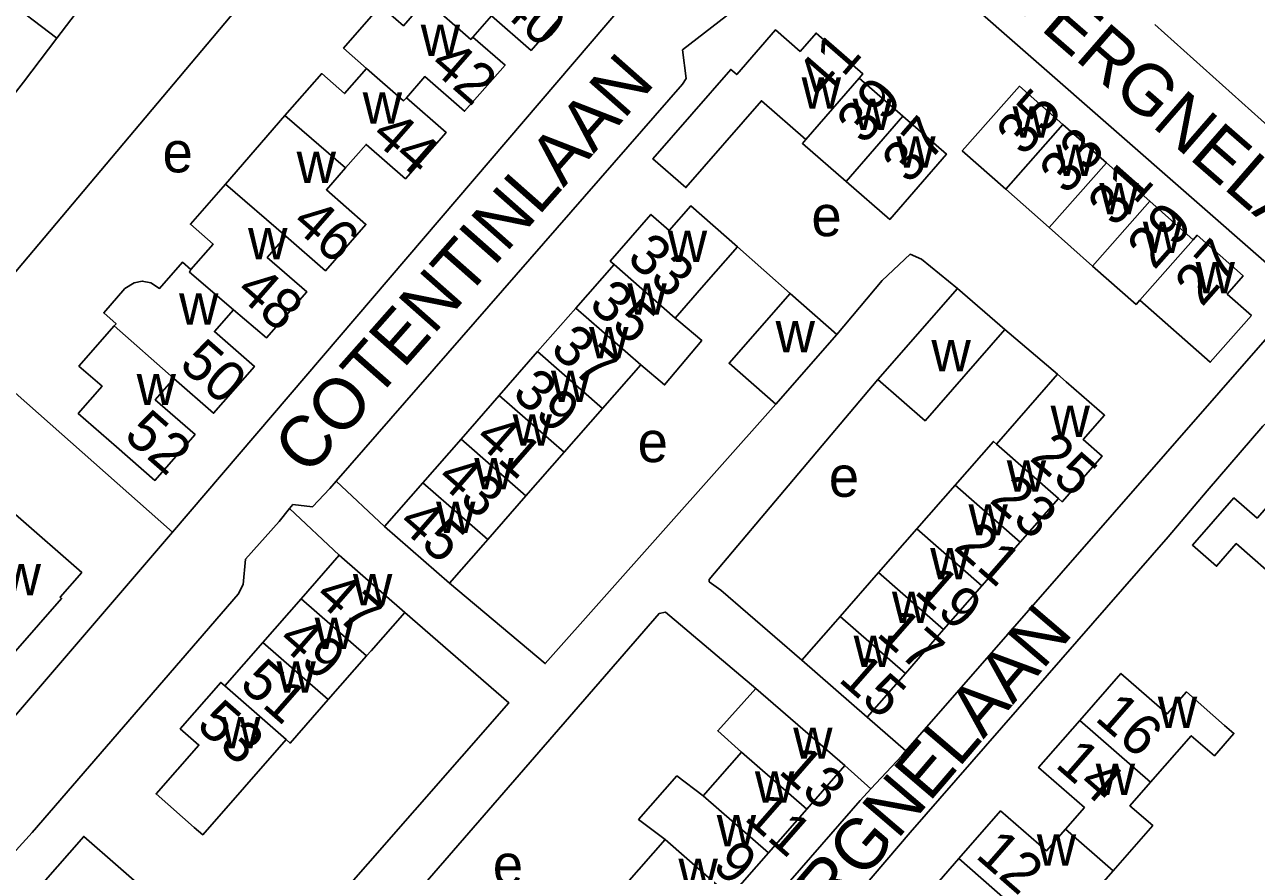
# Model space of a CAD drawing. Extents: x 157768 to 159790, y 387230 to 389604.
# Drawn here: x 158763.5 to 158884.5, y 388851.2 to 388934.4 of the extents above; entities that cross this region are included whole.
import ezdxf

# ---------------------------------------------------------------- set-up
doc = ezdxf.new("R2010")
doc.units = 0
for name, color, linetype in [('BLT_Basislijn', 7, 'Continuous'), ('BLT_Bebouwing', 7, 'Continuous'), ('BLT_Centroide', 7, 'Continuous'), ('BLT_Huisnummer', 7, 'Continuous'), ('BLT_Huisnummer_ tussenligend', 7, 'Continuous'), ('BLT_Onderverdeling_panden', 7, 'Continuous'), ('BLT_Straatnaam', 7, 'Continuous')]:
    doc.layers.add(name, color=color, linetype=linetype)

msp = doc.modelspace()

# ---------------------------------------------------------------- linework, layer by layer
at = {"layer": 'BLT_Basislijn'}
for p, q in [((158833.53, 388912.6), (158838.69, 388908.02)), ((158864.97, 388900.09), (158859.79, 388904.48)), ((158794.1, 388889.59), (158798.85, 388885.15)), ((158789.53, 388886.89), (158794.41, 388882.32)), ((158850.08, 388863.09), (158846.26, 388866.41)), ((158844.08, 388861.65), (158846.64, 388859.35))]:
    msp.add_line(p, q, dxfattribs=at)
for points in [[(158757.4, 388904.77), (158758.25, 388905.03), (158809.61, 388966.06)], [(158778.02, 388884.59), (158822.34, 388936.42), (158825.84, 388940.11), (158831.19, 388943.7), (158835.08, 388944.84), (158841.11, 388944.92), (158846.26, 388944.63), (158850.03, 388945.84)], [(158907.34, 388941.01), (158889.69, 388920.66), (158888.77, 388921.7), (158874.52, 388934.45)], [(158794.1, 388889.59), (158828.14, 388928.6), (158828.49, 388929.16), (158828.12, 388931.96), (158833.9, 388936.41), (158836.51, 388937.23), (158839.84, 388937.3), (158847.57, 388936.45), (158854.98, 388937.76), (158885.74, 388910.78), (158885.81, 388904), (158850.08, 388863.09)], [(158855.15, 388908.53), (158851.59, 388911.39), (158850.49, 388911.89), (158847.74, 388909.32), (158843.28, 388904)], [(158757.4, 388904.77), (158757.09, 388903.07), (158778.02, 388884.59)], [(158719.33, 388899.04), (158719.54, 388898.35), (158754.04, 388868.56), (158754.45, 388868.02), (158754.58, 388865.6), (158755.76, 388865.39), (158761.93, 388865.79), (158778.02, 388884.59)], [(158839.86, 388872), (158831.89, 388878.87), (158830.73, 388879.71), (158830.73, 388879.93), (158847.32, 388899.58)], [(158837.29, 388897.16), (158814.64, 388871.67), (158805.23, 388879.56)], [(158930.23, 388859.87), (158887.65, 388896.77), (158887.02, 388896.73), (158885.14, 388895), (158879.68, 388888.63), (158875.82, 388884.11), (158850.5, 388855.06), (158821.82, 388821.45)], [(158794.1, 388889.59), (158793.47, 388888.87), (158791.77, 388887.05), (158789.86, 388887.28), (158789.53, 388886.89)], [(158789.53, 388886.89), (158788.49, 388885.64), (158785.21, 388881.92), (158784.98, 388879.44), (158784.49, 388878.47), (158764.24, 388855.08), (158762.68, 388853.33), (158759.96, 388853.37), (158758.72, 388851.81), (158758.75, 388845.47), (158773.35, 388832.32), (158796.48, 388812.13), (158796.48, 388810.15), (158798.16, 388808.6), (158798.65, 388808.52), (158803.01, 388809.33), (158845.58, 388858.2), (158846.64, 388859.35)], [(158800.84, 388876.69), (158811.05, 388867.82), (158792.59, 388846.72)], [(158835.32, 388869.21), (158826.46, 388876.73), (158825.83, 388876.57), (158796.83, 388843.16)], [(158846.64, 388859.35), (158849.66, 388862.61), (158850.08, 388863.09)]]:
    msp.add_lwpolyline(points, dxfattribs=at)
at = {"layer": 'BLT_Bebouwing'}
for p, q in [((158845.48, 388929.18), (158849.77, 388925.45)), ((158869.76, 388920.86), (158865.49, 388924.63)), ((158874.02, 388917.09), (158869.76, 388920.86)), ((158859.88, 388918.28), (158864.14, 388914.51)), ((158878.29, 388913.31), (158874.02, 388917.09)), ((158864.14, 388914.51), (158868.41, 388910.73)), ((158821.4, 388910.89), (158817.64, 388906.6)), ((158847.32, 388899.58), (158855.15, 388908.53)), ((158855.15, 388908.53), (158859.79, 388904.48)), ((158838.69, 388908.02), (158843.28, 388904)), ((158817.64, 388906.6), (158813.89, 388902.32)), ((158843.28, 388904), (158837.29, 388897.16)), ((158813.89, 388902.32), (158810.13, 388898.02)), ((158824.02, 388901.01), (158820.27, 388896.72)), ((158858.97, 388893.22), (158864.97, 388900.09)), ((158810.13, 388898.02), (158806.37, 388893.73)), ((158820.27, 388896.72), (158816.51, 388892.43)), ((158806.37, 388893.73), (158802.61, 388889.44)), ((158816.51, 388892.43), (158812.75, 388888.14)), ((158802.61, 388889.44), (158798.85, 388885.15)), ((158851.14, 388884.9), (158854.9, 388889.2)), ((158812.75, 388888.14), (158808.99, 388883.85)), ((158865.05, 388887.9), (158861.3, 388883.6)), ((158798.85, 388885.15), (158805.23, 388879.56)), ((158847.38, 388880.6), (158851.14, 388884.9)), ((158861.3, 388883.6), (158857.54, 388879.3)), ((158790.66, 388878.04), (158794.41, 388882.32)), ((158794.41, 388882.32), (158800.84, 388876.69)), ((158843.62, 388876.3), (158847.38, 388880.6)), ((158857.54, 388879.3), (158853.78, 388875)), ((158786.91, 388873.75), (158790.66, 388878.04)), ((158853.78, 388875), (158850.02, 388870.7)), ((158783.16, 388869.47), (158786.91, 388873.75)), ((158797.09, 388872.41), (158793.33, 388868.12)), ((158846.26, 388866.41), (158839.86, 388872)), ((158850.02, 388870.7), (158846.26, 388866.41)), ((158844.08, 388861.65), (158835.32, 388869.21)), ((158833.92, 388862.96), (158830.16, 388858.66)), ((158840.33, 388857.36), (158844.08, 388861.65)), ((158836.57, 388853.06), (158840.33, 388857.36)), ((158826.41, 388854.37), (158822.65, 388850.08)), ((158832.82, 388848.77), (158836.57, 388853.06))]:
    msp.add_line(p, q, dxfattribs=at)
for points in [[(158766.66, 388933.12), (158769.94, 388937.43), (158770.94, 388936.68), (158772.96, 388939.33)], [(158807.54, 388933.23), (158809.37, 388935.32), (158813.25, 388931.92), (158817.28, 388936.54), (158814.15, 388939.28)], [(158797.08, 388930.15), (158794.83, 388932.12), (158798.47, 388936.3), (158800.71, 388934.33), (158802.91, 388936.85)], [(158840.24, 388923.16), (158835.88, 388926.96), (158828.46, 388918.44), (158825.22, 388921.26), (158832.87, 388930.05), (158833.45, 388929.54), (158837.26, 388933.92), (158839.68, 388931.81), (158841.24, 388933.61), (158845.85, 388929.6), (158845.48, 388929.18)], [(158759.61, 388927.33), (158761.24, 388926.01), (158763.38, 388928.81), (158766.66, 388933.12)], [(158801, 388927.27), (158802.81, 388929.34), (158806.71, 388925.93), (158810.69, 388930.47), (158807.54, 388933.23)], [(158789.07, 388925.51), (158792.68, 388929.64), (158794.92, 388927.68), (158797.08, 388930.15)], [(158865.49, 388924.63), (158861.22, 388928.4), (158855.61, 388922.05), (158859.88, 388918.28)], [(158795.02, 388920.38), (158797.04, 388922.68), (158800.9, 388919.3), (158804.9, 388923.86), (158801, 388927.27)], [(158783.24, 388918.78), (158789.07, 388925.51)], [(158849.77, 388925.45), (158854.05, 388921.72), (158848.48, 388915.31), (158844.2, 388919.04)], [(158844.2, 388919.04), (158839.91, 388922.78), (158840.24, 388923.16)], [(158789.16, 388913.67), (158793.04, 388910.27), (158797.03, 388914.82), (158793.14, 388918.22), (158795.02, 388920.38)], [(158779.84, 388910.39), (158782.02, 388912.88), (158779.79, 388914.83), (158783.24, 388918.78)], [(158833.53, 388912.6), (158828.93, 388916.63), (158826.83, 388914.23), (158825.03, 388915.8), (158821.02, 388911.22), (158821.4, 388910.89)], [(158784.03, 388906.43), (158787.26, 388903.68), (158791.21, 388908.2), (158787.34, 388911.58), (158789.16, 388913.67)], [(158873.05, 388907.38), (158879.96, 388901.27), (158884.02, 388905.86), (158881.63, 388907.97), (158883.2, 388909.75), (158878.68, 388913.75), (158878.29, 388913.31)], [(158833.53, 388912.6), (158830.23, 388908.84), (158827.41, 388905.62)], [(158772.29, 388904.84), (158772.48, 388905.06), (158771.27, 388906.12), (158773.35, 388908.51), (158774.27, 388909.08), (158775.05, 388909.25), (158775.91, 388909.08), (158776.75, 388908.53), (158779.01, 388911.11), (158779.84, 388910.39)], [(158868.41, 388910.73), (158872.68, 388906.96), (158873.05, 388907.38)], [(158837.29, 388897.16), (158832.7, 388901.18), (158838.69, 388908.02)], [(158778.15, 388899.67), (158782.06, 388896.26), (158786.08, 388900.86), (158782.15, 388904.29), (158784.03, 388906.43)], [(158778.15, 388899.67), (158776.33, 388897.59), (158780.24, 388894.17), (158776.29, 388889.66), (158772.53, 388892.95), (158768.76, 388896.25), (158771.1, 388898.92), (158768.84, 388900.9), (158772.29, 388904.84)], [(158827.41, 388905.62), (158827.78, 388905.3), (158830.02, 388903.4), (158826.36, 388899.05), (158824.02, 388901.01)], [(158859.79, 388904.48), (158851.96, 388895.52), (158847.32, 388899.58)], [(158864.97, 388900.09), (158865.82, 388899.35), (158869.58, 388896.06), (158867.5, 388893.67), (158869.35, 388892.05), (158865.43, 388887.57), (158865.05, 388887.9)], [(158854.9, 388889.2), (158858.66, 388893.49), (158858.97, 388893.22)], [(158887.08, 388879.46), (158882.53, 388883.45), (158880.59, 388881.23), (158878.22, 388883.3), (158882.3, 388887.95), (158884.57, 388885.96), (158888.5, 388890.44), (158893.14, 388886.38)], [(158753.99, 388876.42), (158756.27, 388874.43), (158757.1, 388875.38), (158759.19, 388873.54), (158760.34, 388874.86), (158762.6, 388872.88), (158767.13, 388878.06), (158766.99, 388878.19), (158769.11, 388880.61), (158762.59, 388886.32), (158760.5, 388883.86)], [(158805.23, 388879.56), (158808.53, 388883.32), (158808.99, 388883.85)], [(158800.84, 388876.69), (158797.54, 388872.93), (158797.09, 388872.41)], [(158839.86, 388872), (158843.15, 388875.76), (158843.62, 388876.3)], [(158789.19, 388864.19), (158781, 388854.84), (158780.17, 388855.57), (158776.41, 388858.86), (158780.62, 388863.66), (158778.79, 388865.26), (158782.77, 388869.81), (158783.16, 388869.47)], [(158874.1, 388860), (158878.1, 388864.58), (158880.37, 388862.6), (158882.29, 388864.8), (158881.38, 388865.59), (158877.62, 388868.88), (158875.74, 388866.73), (158871.2, 388870.7), (158867.16, 388866.07)], [(158835.32, 388869.21), (158831.59, 388865.06), (158833.92, 388862.96)], [(158793.33, 388868.12), (158789.58, 388863.84), (158789.19, 388864.19)], [(158867.16, 388866.07), (158863.11, 388861.44), (158867.61, 388857.51), (158865.74, 388855.38)], [(158830.16, 388858.66), (158827.57, 388860.63), (158823.81, 388856.35), (158826.41, 388854.37)], [(158870.42, 388851.29), (158874.32, 388855.74), (158872.08, 388857.7), (158874.1, 388860)], [(158865.74, 388855.38), (158863.88, 388853.25), (158859.37, 388857.19), (158855.27, 388852.5)], [(158776.06, 388848.79), (158769.3, 388854.68), (158765.33, 388850.12), (158767.72, 388848.03), (158766.11, 388846.19), (158770.76, 388842.14), (158771.1, 388842.53)], [(158855.27, 388852.5), (158851.17, 388847.81), (158855.71, 388843.85), (158853.88, 388841.75)], [(158862.2, 388846.44), (158864.19, 388848.72), (158866.45, 388846.74), (158870.42, 388851.29)]]:
    msp.add_lwpolyline(points, dxfattribs=at)
at = {"layer": 'BLT_Onderverdeling_panden'}
for p, q in [((158766.66, 388933.12), (158759.73, 388938.4)), ((158840.24, 388923.16), (158845.48, 388929.18)), ((158789.07, 388925.51), (158795.02, 388920.38)), ((158849.77, 388925.45), (158844.2, 388919.04)), ((158859.88, 388918.28), (158865.49, 388924.63)), ((158864.14, 388914.51), (158869.76, 388920.86)), ((158783.24, 388918.78), (158789.16, 388913.67)), ((158868.41, 388910.73), (158874.02, 388917.09)), ((158873.05, 388907.38), (158878.29, 388913.31)), ((158827.41, 388905.62), (158821.4, 388910.89)), ((158824.02, 388901.01), (158817.64, 388906.6)), ((158772.29, 388904.84), (158778.15, 388899.67)), ((158820.27, 388896.72), (158813.89, 388902.32)), ((158816.51, 388892.43), (158810.13, 388898.02)), ((158812.75, 388888.14), (158806.37, 388893.73)), ((158865.05, 388887.9), (158858.97, 388893.22)), ((158808.99, 388883.85), (158802.61, 388889.44)), ((158861.3, 388883.6), (158854.9, 388889.2)), ((158857.54, 388879.3), (158851.14, 388884.9)), ((158853.78, 388875), (158847.38, 388880.6)), ((158797.09, 388872.41), (158790.66, 388878.04)), ((158850.02, 388870.7), (158843.62, 388876.3)), ((158793.33, 388868.12), (158786.91, 388873.75)), ((158789.19, 388864.19), (158783.16, 388869.47)), ((158867.16, 388866.07), (158874.1, 388860)), ((158840.33, 388857.36), (158833.92, 388862.96)), ((158836.57, 388853.06), (158830.16, 388858.66)), ((158865.74, 388855.38), (158870.42, 388851.29)), ((158832.82, 388848.77), (158826.41, 388854.37)), ((158855.27, 388852.5), (158862.2, 388846.44))]:
    msp.add_line(p, q, dxfattribs=at)
for points in [[(158807.54, 388933.23), (158807.33, 388932.99), (158802.91, 388936.85)], [(158801, 388927.27), (158800.73, 388926.96), (158797.08, 388930.15)], [(158779.84, 388910.39), (158779.69, 388910.14), (158784.03, 388906.43)]]:
    msp.add_lwpolyline(points, dxfattribs=at)

# ---------------------------------------------------------------- texts
at = {"layer": 'BLT_Centroide'}
for s, p in [('w', (158802.41, 388931.38)), ('w', (158839.83, 388926.19)), ('w', (158796.71, 388924.72)), ('w', (158844.84, 388924.11)), ('w', (158860.55, 388923.34)), ('e', (158777.05, 388919.93)), ('w', (158849.12, 388920.39)), ('w', (158790.22, 388918.88)), ('w', (158864.81, 388919.58)), ('w', (158869.08, 388915.8)), ('e', (158840.79, 388913.66)), ('w', (158785.45, 388911.38)), ('w', (158873.34, 388912.02)), ('w', (158826.68, 388911.12)), ('w', (158878.53, 388908.06)), ('w', (158822.71, 388905.94)), ('w', (158778.67, 388904.97)), ('w', (158818.95, 388901.66)), ('w', (158837.27, 388902.24)), ('w', (158852.58, 388900.38)), ('w', (158774.5, 388897.06)), ('w', (158815.2, 388897.38)), ('w', (158864.28, 388893.94)), ('w', (158811.44, 388893.09)), ('e', (158823.72, 388891.46)), ('w', (158807.67, 388888.78)), ('w', (158859.98, 388888.56)), ('e', (158842.5, 388888.05)), ('w', (158803.92, 388884.5)), ('w', (158856.22, 388884.25)), ('w', (158852.46, 388879.94)), ('w', (158761.24, 388878.38)), ('w', (158795.75, 388877.38)), ('w', (158848.7, 388875.66)), ('w', (158791.99, 388873.09)), ('w', (158844.94, 388871.34)), ('w', (158788.24, 388868.81)), ('w', (158874.82, 388865.34)), ('w', (158782.8, 388863.34)), ('w', (158839, 388862.31)), ('w', (158868.72, 388858.75)), ('w', (158835.24, 388858)), ('w', (158831.49, 388853.72)), ('w', (158862.93, 388851.81)), ('e', (158809.49, 388849.91)), ('w', (158827.73, 388849.41))]:
    msp.add_text(s, height=4, dxfattribs=at).set_placement(p)
at = {"layer": 'BLT_Huisnummer'}
for s, rotation, p in [('41', 48.9703, (158841.96, 388926.95)), ('42', 318.8141, (158803.13, 388930.26)), ('35', 48.5146, (158861.64, 388921.41)), ('37', 48.9652, (158850.41, 388918.67)), ('31', 48.5125, (158870.61, 388914.44)), ('46', 318.8141, (158789.6, 388914.73)), ('33', 318.7791, (158822.53, 388911.31)), ('27', 48.5116, (158879.15, 388906.62)), ('37', 318.7696, (158815, 388902.35)), ('52', 318.8141, (158773.12, 388893.9)), ('41', 318.7747, (158807.57, 388893.57)), ('25', 318.8306, (158862.11, 388891.74)), ('45', 318.7747, (158800.05, 388885.24)), ('19', 318.8356, (158850.77, 388878.63)), ('47', 318.7749, (158791.85, 388878.07)), ('15', 318.8312, (158843.33, 388870)), ('53', 318.771, (158780.24, 388865.42)), ('16', 318.8409, (158868.52, 388866.17)), ('13', 318.8305, (158837.44, 388860.97)), ('9', 318.8305, (158830.91, 388851.62))]:
    msp.add_text(s, height=4, rotation=rotation, dxfattribs=at).set_placement(p)
at = {"layer": 'BLT_Huisnummer_ tussenligend'}
for s, rotation, p in [('40', 318.8141, (158809.91, 388935.96)), ('39', 48.9652, (158845.96, 388922.54)), ('44', 318.8141, (158797.4, 388923.33)), ('33', 48.5125, (158865.86, 388917.62)), ('29', 48.5116, (158874.47, 388910.25)), ('48', 318.8141, (158784.1, 388908.03)), ('35', 318.7791, (158818.78, 388906.74)), ('50', 318.8141, (158778.55, 388900.86)), ('39', 318.7696, (158811.26, 388898.01)), ('43', 318.7747, (158803.84, 388889.65)), ('23', 318.8356, (158858.17, 388887.6)), ('21', 318.8356, (158854.64, 388882.97)), ('17', 318.8312, (158847.06, 388874.46)), ('49', 318.7749, (158788.23, 388873.73)), ('51', 318.7749, (158784.47, 388869.45)), ('14', 318.8409, (158864.62, 388861.6)), ('11', 318.8305, (158834.07, 388856.39)), ('12', 318.8409, (158856.79, 388852.68))]:
    msp.add_text(s, height=4, rotation=rotation, dxfattribs=at).set_placement(p)
at = {"layer": 'BLT_Straatnaam'}
for s, rotation, p in [('AUVERGNELAAN', 319.0058, (158852.82, 388943.03)), ('COTENTINLAAN', 48.5371, (158791.35, 388889.98)), ('AUVERGNELAAN', 49.4705, (158830.88, 388832.84))]:
    msp.add_text(s, height=5, rotation=rotation, dxfattribs=at).set_placement(p)

doc.saveas('drawing.dxf')
